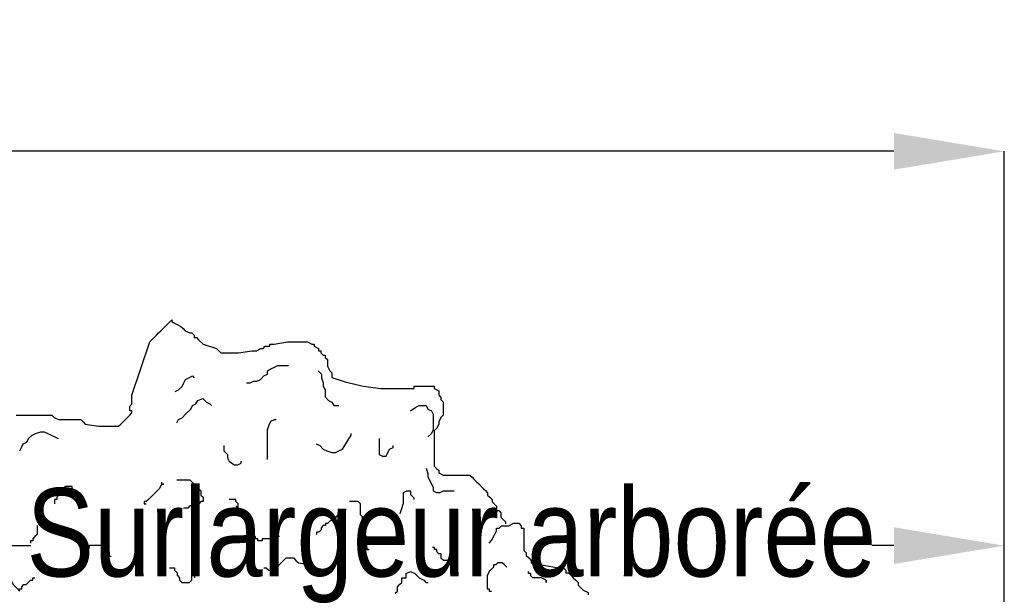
# Model space of a CAD drawing. Extents: x 1616800 to 1632437, y 2248456 to 2251974.
# Tile 348 of 399: x 1619135.28 to 1619138.85, y 2251212.55 to 2251214.64. Entities that reach past the tile are written whole.
import ezdxf

# ---------------------------------------------------------------- set-up
doc = ezdxf.new("R2010")
doc.units = 0
doc.header["$LTSCALE"] = 2
doc.header["$PDMODE"] = 3
doc.header["$PDSIZE"] = 0.2
doc.linetypes.add('CONTINU', pattern=[0])
doc.layers.get('Defpoints').update_dxf_attribs({"linetype": 'CONTINUOUS'})
doc.layers.add('0000-PAP-PROFIL EN TRAVERS DE PRINCIPE', color=7, linetype='CONTINUOUS')
doc.layers.add('00profil', color=7, linetype='CONTINUOUS')
doc.styles.add('Arial', font='ARIALN.TTF')
doc.styles.get("Standard").update_dxf_attribs({"font": 'arial.ttf'})
doc.dimstyles.get("Standard").update_dxf_attribs({"dimtxt": 0.18, "dimasz": 0.18, "dimexe": 0.18, "dimexo": 0.0625, "dimgap": 0.09, "dimtad": 0, "dimtih": 1, "dimtoh": 1, "dimdec": 4, "dimzin": 0, "dimdsep": 46, "dimtxsty": 'Standard', "dimcen": 0.09, "dimadec": 0, "dimazin": 0, "dimtfac": 1, "dimtdec": 4, "dimtofl": 0, "dimtmove": 0, "dimatfit": 3, "dimfxl": 1, "dimtolj": 1, "dimtzin": 0, "dimarcsym": 0})

# ---------------------------------------------------------------- blocks, each defined once
blk = doc.blocks.new('BEAUTIFUL TREE')
at = {"layer": '00profil', "color": 8}
for points in [[(-1.0511, 7.5307), (-0.8886, 7.5307), (-0.8784, 7.5205), (-0.8581, 7.5104), (-0.7566, 7.5104), (-0.7464, 7.5002), (-0.7363, 7.4901), (-0.6753, 7.4799), (-0.5839, 7.4799), (-0.5738, 7.4901), (-0.5636, 7.5002), (-0.5433, 7.5205), (-0.5332, 7.5307), (-0.523, 7.5408), (-0.523, 7.551), (-0.5332, 7.551), (-0.5332, 7.5713), (-0.523, 7.5814), (-0.523, 7.622), (-0.4418, 7.8657), (-0.4215, 7.886), (-0.4113, 7.8961), (-0.4012, 7.9063), (-0.391, 7.9164), (-0.3808, 7.9266), (-0.3707, 7.9367), (-0.3504, 7.957), (-0.3402, 7.9672), (-0.3402, 7.957), (-0.3199, 7.9469), (-0.2996, 7.9367), (-0.2895, 7.9266), (-0.2793, 7.9164), (-0.259, 7.9063), (-0.2488, 7.9063), (-0.2387, 7.8961), (-0.2387, 7.886), (-0.2285, 7.886), (-0.2184, 7.8758), (-0.1981, 7.8555), (-0.1371, 7.8352), (-0.1168, 7.8149), (-0.0356, 7.8149), (0.0253, 7.8251), (0.0457, 7.8251), (0.066, 7.8352), (0.0761, 7.8352), (0.0863, 7.8454), (0.1066, 7.8454), (0.1066, 7.8555), (0.1269, 7.8555), (0.1878, 7.8657), (0.2792, 7.8657), (0.2995, 7.8555), (0.3097, 7.8555), (0.3097, 7.8454), (0.33, 7.8352), (0.33, 7.8251), (0.3401, 7.8251), (0.3401, 7.8149), (0.3503, 7.8048), (0.3604, 7.8048), (0.3604, 7.7946), (0.3706, 7.7845), (0.3706, 7.754), (0.3808, 7.7337), (0.3909, 7.7236), (0.3909, 7.7032), (0.4518, 7.6829), (0.5331, 7.6626), (0.6143, 7.6525), (0.7666, 7.6525), (0.7666, 7.6626), (0.858, 7.6626), (0.858, 7.6525), (0.8783, 7.6423), (0.8783, 7.622), (0.8885, 7.6119), (0.8885, 7.6017), (0.8986, 7.5916), (0.8986, 7.5307), (0.8885, 7.5205), (0.8783, 7.5002), (0.8783, 7.4901), (0.8682, 7.4698), (0.858, 7.4596), (0.858, 7.2972), (0.8682, 7.2871), (0.8783, 7.2769), (0.8783, 7.2668), (0.8986, 7.2566), (1.0205, 7.2566), (1.0307, 7.2465), (1.0408, 7.2363), (1.051, 7.2262), (1.0611, 7.216), (1.0814, 7.1957), (1.0916, 7.1856), (1.1017, 7.1754), (1.1017, 7.1653), (1.1119, 7.1551), (1.122, 7.145), (1.122, 7.1348), (1.1322, 7.1247), (1.1424, 7.1145), (1.1424, 7.0942), (1.1525, 7.0942), (1.1627, 7.0841), (1.1627, 7.0638), (1.1728, 7.0536), (1.183, 7.0435), (1.183, 7.0333)], [(0.0006, 7.6779), (0.0166, 7.6779), (0.0325, 7.6859), (0.0484, 7.6859), (0.0644, 7.6939), (0.0803, 7.7098), (0.0962, 7.7178), (0.0962, 7.7337), (0.1122, 7.7417), (0.1281, 7.7496), (0.144, 7.7576), (0.1918, 7.7576)], [(-0.326, 7.6381), (-0.3101, 7.6461), (-0.2942, 7.662), (-0.2862, 7.6779), (-0.2782, 7.6939), (-0.2623, 7.7018), (-0.2464, 7.7098), (-0.2384, 7.7018)], [(0.3273, 7.7337), (0.3432, 7.7178), (0.3432, 7.7018), (0.3512, 7.6779), (0.3512, 7.662), (0.3591, 7.6461), (0.3591, 7.6142), (0.3751, 7.5983), (0.391, 7.5903), (0.399, 7.5744), (0.4229, 7.5744)], [(-0.3181, 7.4948), (-0.3101, 7.5107), (-0.2942, 7.5187), (-0.2782, 7.5346), (-0.2543, 7.5585), (-0.2464, 7.5744), (-0.2304, 7.5824), (-0.2225, 7.5983), (-0.1986, 7.6063), (-0.1826, 7.5903), (-0.1667, 7.5824), (-0.1587, 7.5744)], [(0.7495, 7.5505), (0.7734, 7.5664), (0.7894, 7.5744), (0.8212, 7.5744), (0.8292, 7.5585), (0.8451, 7.5505), (0.8531, 7.5346), (0.8531, 7.4629), (0.8451, 7.447), (0.8292, 7.4311)], [(0.0962, 7.3275), (0.0962, 7.4629), (0.1042, 7.4868), (0.1122, 7.5027), (0.1281, 7.5107), (0.1361, 7.5107)], [(-1.0351, 7.3673), (-1.0271, 7.3833), (-1.0192, 7.3992), (-1.0032, 7.4072), (-0.9953, 7.4231), (-0.9793, 7.439), (-0.9634, 7.447), (-0.9395, 7.455), (-0.9236, 7.455), (-0.9076, 7.447), (-0.8917, 7.439), (-0.8758, 7.4311), (-0.8598, 7.4231)], [(0.3193, 7.3992), (0.3352, 7.3912), (0.3512, 7.3753), (0.3671, 7.3673), (0.391, 7.3594), (0.4069, 7.3594), (0.4229, 7.3673), (0.4388, 7.3753), (0.4547, 7.3992), (0.4627, 7.4151), (0.4786, 7.439), (0.4786, 7.447)], [(0.6061, 7.4231), (0.6061, 7.3514), (0.6221, 7.3435), (0.638, 7.3435), (0.6539, 7.3753), (0.6699, 7.3833), (0.6699, 7.3912)], [(-0.103, 7.3912), (-0.103, 7.3673), (-0.087, 7.3514), (-0.087, 7.3355), (-0.0791, 7.3196), (-0.0552, 7.3036), (-0.0392, 7.3036), (-0.0233, 7.3116), (-0.0233, 7.3196)], [(0.8212, 7.2877), (0.8292, 7.2638), (0.8292, 7.2479), (0.8372, 7.232), (0.8531, 7.2001), (0.8531, 7.1842), (0.869, 7.1762), (0.885, 7.1762), (0.9009, 7.1842), (0.9487, 7.1842)], [(-0.7767, 7.185), (-0.7867, 7.185), (-0.7967, 7.195), (-0.7967, 7.205), (-0.8266, 7.205), (-0.8366, 7.195), (-0.8466, 7.195), (-0.8466, 7.185), (-0.8566, 7.185), (-0.8566, 7.1651), (-0.8665, 7.1551), (-0.8665, 7.1451), (-0.8765, 7.1451), (-0.8765, 7.1252)], [(-0.3876, 7.2249), (-0.3876, 7.215), (-0.3776, 7.215), (-0.3876, 7.215), (-0.3975, 7.195), (-0.4075, 7.185), (-0.4275, 7.1651), (-0.4474, 7.1451), (-0.4574, 7.1352), (-0.4674, 7.1352), (-0.4674, 7.1252), (-0.4574, 7.1252)], [(-0.3177, 7.2349), (-0.2578, 7.2349), (-0.2479, 7.2249), (-0.2379, 7.215), (-0.2279, 7.215), (-0.2279, 7.205), (-0.208, 7.185), (-0.208, 7.1651), (-0.198, 7.1551), (-0.198, 7.1352), (-0.208, 7.1352), (-0.2179, 7.1252), (-0.2279, 7.1252), (-0.2479, 7.1152), (-0.2578, 7.1152), (-0.2678, 7.1052), (-0.2878, 7.1052)], [(0.7017, 7.0806), (0.7097, 7.1045), (0.7177, 7.1284), (0.7177, 7.1762), (0.7336, 7.1842), (0.7495, 7.1842), (0.7495, 7.1683), (0.7655, 7.1523), (0.7655, 7.1444)], [(-0.0483, 7.1152), (-0.0383, 7.1052), (-0.0383, 7.1252), (-0.0483, 7.1352), (-0.0483, 7.1451), (-0.0782, 7.1451)], [(0.5504, 6.9257), (0.5504, 6.9157), (0.5604, 6.9157), (0.5504, 6.9157), (0.5504, 6.9756), (0.5404, 6.9756), (0.5404, 7.0155), (0.5305, 7.0254), (0.5305, 7.0653), (0.5205, 7.0753), (0.5205, 7.1252), (0.5105, 7.1352), (0.4706, 7.1352)], [(0.4207, 7.0753), (0.4107, 7.0653), (0.4007, 7.0554), (0.3808, 7.0454), (0.3708, 7.0354), (0.3608, 7.0354), (0.3608, 7.0254), (0.3508, 7.0254), (0.3409, 7.0155), (0.3409, 7.0055), (0.3309, 6.9955), (0.3209, 6.9955), (0.3209, 6.9855)], [(1.1087, 6.9458), (1.12, 6.9571), (1.1313, 6.9797), (1.1426, 7.0023), (1.1426, 7.0136), (1.154, 7.0136), (1.1653, 7.025), (1.1992, 7.025), (1.2219, 7.0363), (1.2445, 7.0363), (1.2558, 7.025), (1.2558, 7.0136), (1.2671, 7.0136), (1.2671, 6.9119), (1.2784, 6.9005), (1.2784, 6.8892), (1.2897, 6.8779), (1.3011, 6.8666), (1.3011, 6.8553), (1.3237, 6.844), (1.3576, 6.844), (1.4255, 6.8327), (1.4482, 6.8327), (1.4595, 6.8214), (1.4595, 6.8101), (1.4708, 6.8101), (1.4821, 6.7987), (1.4934, 6.7874), (1.5047, 6.7761), (1.516, 6.7648), (1.516, 6.7535), (1.5387, 6.7309), (1.5613, 6.7196), (1.5613, 6.7083)], [(-0.9563, 7.0254), (-0.9563, 6.9855), (-0.9663, 6.9756), (-0.9763, 6.9656), (-0.9763, 6.9556), (-0.9863, 6.9556), (-0.9863, 6.9456)], [(0.1513, 6.9756), (0.1313, 6.9756), (0.1213, 6.9656), (0.0714, 6.9656), (0.0714, 6.9556), (0.0515, 6.9556), (0.0515, 6.9656), (0.0415, 6.9656), (0.0415, 6.9756), (0.0315, 6.9756), (0.0216, 6.9855)], [(-0.7468, 6.8758), (-0.7368, 6.8758), (-0.7368, 6.8659), (-0.7368, 6.8958), (-0.7268, 6.9058), (-0.7268, 6.9257), (-0.7169, 6.9257), (-0.7169, 6.9357), (-0.667, 6.9357), (-0.657, 6.9257), (-0.647, 6.9058), (-0.6271, 6.9058), (-0.6271, 6.8858), (-0.6171, 6.8858)], [(0.9396, 6.8758), (0.9496, 6.8659), (0.8997, 6.8659), (0.8897, 6.8758), (0.8897, 6.8958), (0.8797, 6.8958), (0.8697, 6.9058), (0.8697, 6.9157), (0.8598, 6.9157), (0.8598, 6.9257), (0.8498, 6.9257)], [(0.079, 6.8327), (0.0903, 6.8327), (0.1017, 6.8214), (0.113, 6.8214), (0.113, 6.8101), (0.113, 6.8214), (0.1243, 6.8214), (0.1356, 6.8327), (0.1582, 6.8553), (0.1695, 6.8666), (0.1809, 6.8779), (0.2148, 6.8779), (0.2261, 6.8666), (0.2374, 6.8553), (0.3053, 6.844), (0.328, 6.8214), (0.3732, 6.8214), (0.3958, 6.844), (0.4072, 6.8553), (0.4185, 6.8553)], [(1.189, 6.8359), (1.1791, 6.8459), (1.1691, 6.8559), (1.1491, 6.8559), (1.1392, 6.8459), (1.1292, 6.8459), (1.1292, 6.8359), (1.1092, 6.816), (1.0992, 6.796), (1.0992, 6.7362), (1.1092, 6.7362), (1.1092, 6.7262), (1.1192, 6.7262)], [(-1.0861, 6.796), (-1.0761, 6.7761), (-1.0661, 6.7561), (-1.0462, 6.7362), (-1.0362, 6.7262), (-1.0362, 6.7362), (-1.0262, 6.7362), (-1.0262, 6.7462), (-1.0162, 6.7561), (-1.0062, 6.7561), (-0.9963, 6.7661), (-0.9863, 6.7761), (-0.9763, 6.7761), (-0.9763, 6.7861), (-0.9663, 6.7861)], [(-0.351, 6.8327), (-0.3283, 6.8327), (-0.3283, 6.8214), (-0.317, 6.8101), (-0.317, 6.7987), (-0.3057, 6.7874), (-0.3057, 6.7761), (-0.2944, 6.7648), (-0.2604, 6.7648), (-0.2491, 6.7761), (-0.2491, 6.7987), (-0.2378, 6.7987), (-0.2378, 6.7874)], [(0.6801, 6.7162), (0.6901, 6.7262), (0.6901, 6.7462), (0.7001, 6.7561), (0.7101, 6.7661), (0.7101, 6.7861), (0.73, 6.7861), (0.73, 6.806), (0.75, 6.816), (0.7699, 6.806), (0.7899, 6.7861), (0.8099, 6.7761), (0.8198, 6.7661), (0.8298, 6.7661)], [(1.3687, 6.7761), (1.3687, 6.7661), (1.3687, 6.7761), (1.3487, 6.7861), (1.3088, 6.7861), (1.2988, 6.796), (1.2988, 6.806), (1.2888, 6.806), (1.2888, 6.816)]]:
    blk.add_lwpolyline(points, dxfattribs=at)
blk = doc.blocks.new('*D188')
at = {"layer": '0000-PAP-PROFIL EN TRAVERS DE PRINCIPE', "color": 0, "lineweight": -2, "ltscale": 0.6, "transparency": 16777216}
for p, q in [((1619134.8428, 2251211.3553), (1619134.8428, 2251212.7311)), ((1619138.8476, 2251211.3509), (1619138.8476, 2251212.7311))]:
    blk.add_line(p, q, dxfattribs=at)
at = {"layer": '0000-PAP-PROFIL EN TRAVERS DE PRINCIPE', "color": 0, "linetype": 'Continuous', "lineweight": -2, "ltscale": 0.6, "transparency": 16777216}
for p, q in [((1619135.2428, 2251212.7311), (1619135.3231, 2251212.7311)), ((1619138.4476, 2251212.7311), (1619138.3673, 2251212.7311))]:
    blk.add_line(p, q, dxfattribs=at)
at = {"layer": '0000-PAP-PROFIL EN TRAVERS DE PRINCIPE', "color": 0, "ltscale": 0.6, "transparency": 16777216}
for points in [[(1619135.2428, 2251212.7977), (1619135.2428, 2251212.6644), (1619134.8428, 2251212.7311)], [(1619138.4476, 2251212.7977), (1619138.4476, 2251212.6644), (1619138.8476, 2251212.7311)]]:
    blk.add_solid(points, dxfattribs=at)
at = {"layer": 'Defpoints', "color": 0, "ltscale": 0.6, "transparency": 16777216}
for p in [(1619138.8476, 2251212.7311), (1619134.8428, 2251211.3553), (1619138.8476, 2251211.3509)]:
    blk.add_point(p, dxfattribs=at)
at = {"layer": '0000-PAP-PROFIL EN TRAVERS DE PRINCIPE', "color": 0, "ltscale": 0.6, "transparency": 16777216, "insert": (1619136.8452, 2251212.7311), "char_height": 0.32, "attachment_point": 5, "style": 'Arial'}
blk.add_mtext('\\A1;Surlargeur arborée', dxfattribs=at)
blk = doc.blocks.new('*D193')
at = {"layer": '0000-PAP-PROFIL EN TRAVERS DE PRINCIPE', "color": 0, "linetype": 'CONTINU', "lineweight": -2, "ltscale": 0.03, "transparency": 16777216}
for p, q in [((1619122.3428, 2251211.3227), (1619122.3428, 2251214.1604)), ((1619138.8476, 2251211.3509), (1619138.8476, 2251214.1604))]:
    blk.add_line(p, q, dxfattribs=at)
at = {"layer": '0000-PAP-PROFIL EN TRAVERS DE PRINCIPE', "color": 0, "linetype": 'Continuous', "lineweight": -2, "ltscale": 0.03, "transparency": 16777216}
for p, q in [((1619122.7428, 2251214.1604), (1619129.2869, 2251214.1604)), ((1619138.4476, 2251214.1604), (1619131.9035, 2251214.1604))]:
    blk.add_line(p, q, dxfattribs=at)
at = {"layer": '0000-PAP-PROFIL EN TRAVERS DE PRINCIPE', "color": 0, "linetype": 'CONTINU', "ltscale": 0.03, "transparency": 16777216}
for points in [[(1619122.7428, 2251214.2271), (1619122.7428, 2251214.0938), (1619122.3428, 2251214.1604)], [(1619138.4476, 2251214.2271), (1619138.4476, 2251214.0938), (1619138.8476, 2251214.1604)]]:
    blk.add_solid(points, dxfattribs=at)
at = {"layer": 'Defpoints', "color": 0, "linetype": 'CONTINU', "ltscale": 0.03, "transparency": 16777216}
for p in [(1619138.8476, 2251214.1604), (1619138.8476, 2251211.3509), (1619122.3428, 2251211.3227)]:
    blk.add_point(p, dxfattribs=at)
at = {"layer": '0000-PAP-PROFIL EN TRAVERS DE PRINCIPE', "color": 0, "linetype": 'CONTINU', "ltscale": 0.03, "transparency": 16777216, "insert": (1619130.5952, 2251214.1604), "char_height": 0.32, "attachment_point": 5, "style": 'Arial'}
blk.add_mtext('\\A1;Emprise 16.50m', dxfattribs=at)

msp = doc.modelspace()

# ---------------------------------------------------------------- block references
at = {"layer": '0000-PAP-PROFIL EN TRAVERS DE PRINCIPE', "xscale": 0.7926578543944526, "yscale": 0.7926578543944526, "zscale": 0.7926578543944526}
msp.add_blockref('BEAUTIFUL TREE', (1619136.1032, 2251207.2349), dxfattribs=at)

# ---------------------------------------------------------------- dimensions: what is measured, and where the dimension line sits
at = {"layer": '0000-PAP-PROFIL EN TRAVERS DE PRINCIPE', "color": 1, "linetype": 'CONTINU', "ltscale": 0.03}
dim = msp.add_linear_dim(base=(1619138.8476, 2251214.1604), p1=(1619122.3428, 2251211.3227), p2=(1619138.8476, 2251211.3509), text='Emprise 16.50m', dimstyle='Standard', override={"dimscale": 40, "dimtxt": 0.008, "dimasz": 0.01, "dimexe": 0, "dimexo": 0, "dimgap": 0, "dimtih": 0, "dimtoh": 0, "dimdec": 2, "dimtxsty": 'Arial', "dimcen": 1.5, "dimtmove": 1, "dimfxl": 1.25, "dimfxlon": 1}, dxfattribs=at)
dim.commit()
dim.dimension.update_dxf_attribs({"geometry": '*D193', "text_midpoint": (1619130.5952, 2251214.1604)})
at = {"layer": '0000-PAP-PROFIL EN TRAVERS DE PRINCIPE', "ltscale": 0.6}
dim = msp.add_linear_dim(base=(1619138.8476, 2251212.7311), p1=(1619134.8428, 2251211.3553), p2=(1619138.8476, 2251211.3509), text='Surlargeur arborée', dimstyle='Standard', override={"dimscale": 40, "dimtxt": 0.008, "dimasz": 0.01, "dimexe": 0, "dimexo": 0, "dimgap": 0, "dimtih": 0, "dimtoh": 0, "dimdec": 2, "dimtxsty": 'Arial', "dimcen": 1.5, "dimtmove": 1, "dimfxl": 1.25, "dimfxlon": 1}, dxfattribs=at)
dim.commit()
dim.dimension.update_dxf_attribs({"geometry": '*D188', "text_midpoint": (1619136.8452, 2251212.7311)})

doc.saveas('drawing.dxf')
